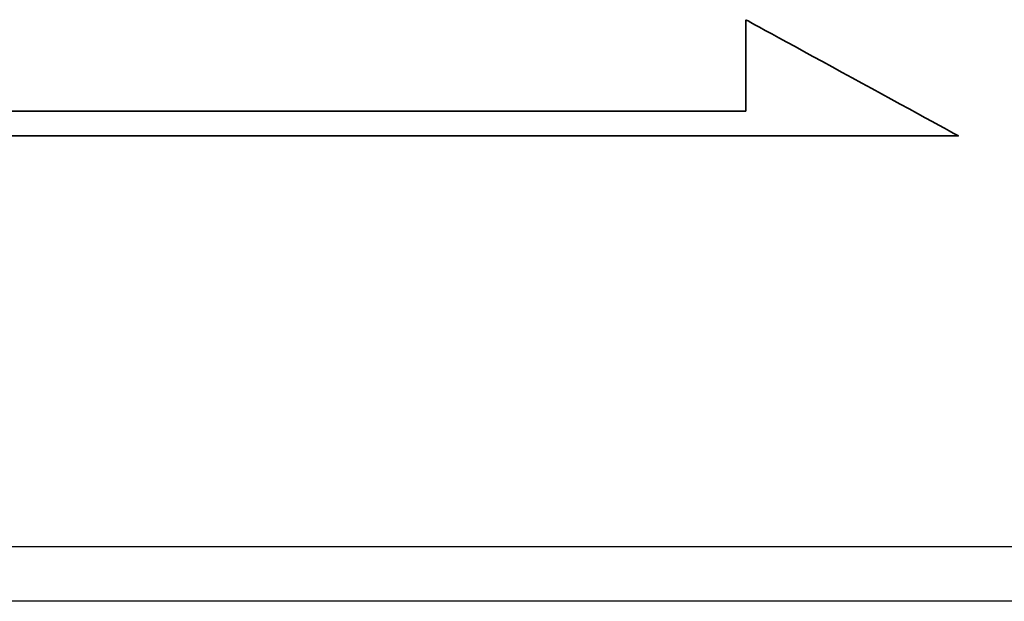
# Model space of a CAD drawing. Header units: millimetres. Extents: x 1805 to 4914, y -1594 to 860.
# Tile 271 of 656: x 2203.9 to 2212.96, y -206.95 to -201.59. Entities that reach past the tile are written whole.
import ezdxf

# ---------------------------------------------------------------- set-up
doc = ezdxf.new("R2010")
doc.units = ezdxf.units.MM
doc.layers.get('0').update_dxf_attribs({"linetype": 'CONTINUOUS'})
doc.layers.add('DIM', color=4, linetype='CONTINUOUS')
doc.layers.add('layer 1', color=7, linetype='CONTINUOUS')

# ---------------------------------------------------------------- blocks, each defined once
blk = doc.blocks.new('TBI MOTION logo(完整正式版)')
at = {"layer": 'layer 1', "color": 22, "lineweight": 35}
blk.add_open_spline([(75.90875, -9.47875), (75.90875, -9.47875), (75.90875, -12.28625), (75.90875, -12.28625), (75.90875, -12.28625), (75.90875, -12.28625), (75.90875, -12.47875), (75.90875, -12.47875), (75.90875, -12.47875), (75.90875, -12.47875), (75.71625, -12.47875), (75.71625, -12.47875), (75.71625, -12.47875), (75.71625, -12.47875), (-88.32875, -12.47875), (-88.32875, -12.47875), (-88.32875, -12.47875), (-88.32875, -12.47875), (-88.32875, -13.29375), (-88.32875, -13.29375), (-88.32875, -13.29375), (-88.32875, -13.29375), (82.89125, -13.29375), (82.89125, -13.29375), (82.89125, -13.29375), (82.89125, -13.29375), (75.90875, -9.47875), (75.90875, -9.47875)], degree=3, knots=[0, 0, 0, 0, 0.14285714, 0.14285714, 0.14285714, 0.14285715, 0.28571429, 0.28571429, 0.28571429, 0.2857143, 0.42857143, 0.42857143, 0.42857143, 0.42857144, 0.57142857, 0.57142857, 0.57142857, 0.57142858, 0.71428571, 0.71428571, 0.71428571, 0.71428572, 0.85714286, 0.85714286, 0.85714286, 0.85714287, 1, 1, 1, 1], dxfattribs=at)

msp = doc.modelspace()

# ---------------------------------------------------------------- linework, layer by layer
at = {"linetype": 'Continuous'}
msp.add_line((2560.7768, -206.4463), (2120.7768, -206.4463), dxfattribs=at)
msp.add_open_spline([(2560.7768, -206.9461), (2120.7768, -206.9461)], degree=1, dxfattribs=at)

# ---------------------------------------------------------------- block references
at = {"layer": 'DIM', "color": 7, "xscale": 0.2802190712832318, "yscale": 0.2802190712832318, "zscale": 0.2802190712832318}
msp.add_blockref('TBI MOTION logo(完整正式版)', (2189.3082, -198.9387), dxfattribs=at)

doc.saveas('drawing.dxf')
